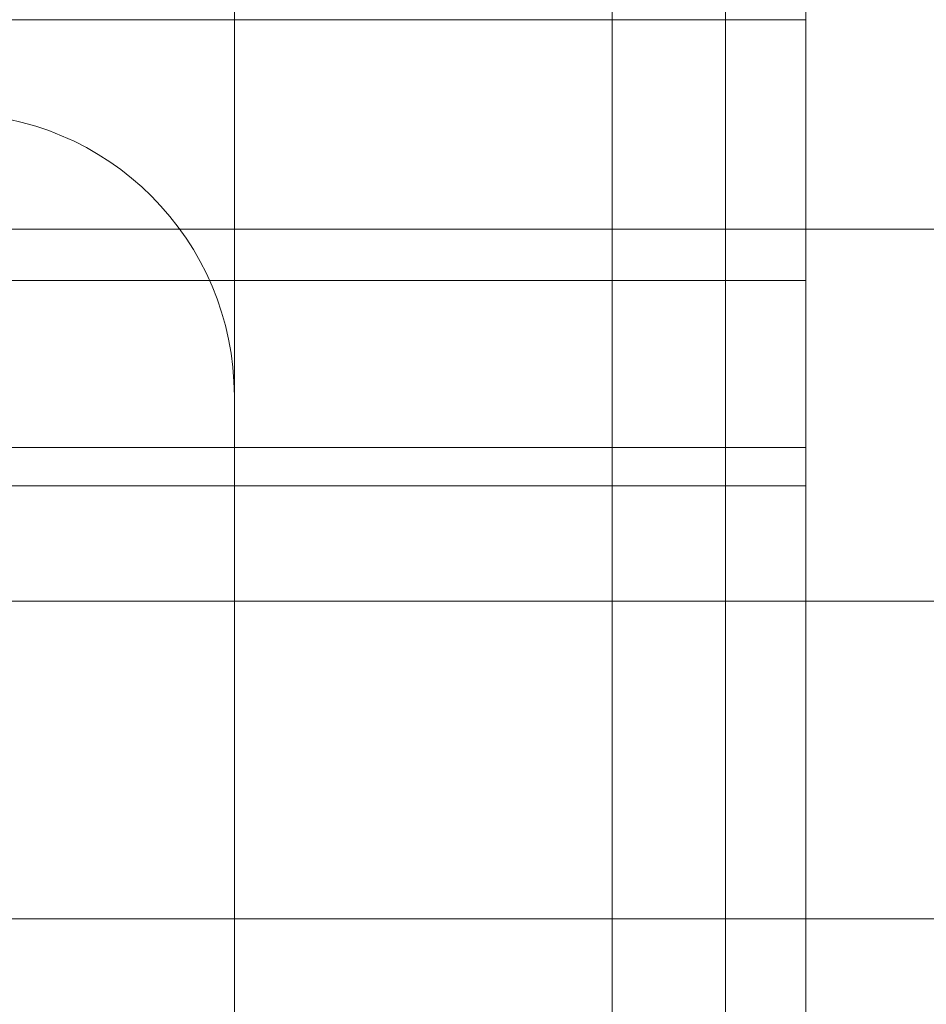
# Model space of a CAD drawing. Header units: inches. Extents: x 1 to 109, y 1 to 85.
# Tile 584 of 656: x 88.2683 to 88.3323, y 24.5267 to 24.5962. Entities that reach past the tile are written whole.
import ezdxf

# ---------------------------------------------------------------- set-up
doc = ezdxf.new("R2010")
doc.units = ezdxf.units.IN
doc.header["$MEASUREMENT"] = 0

msp = doc.modelspace()

# ---------------------------------------------------------------- linework, layer by layer
at = {"color": 7, "linetype": 'Continuous', "lineweight": 15, "ltscale": 5}
for p, q in [((88.318157, 24.796688), (88.318157, 23.963355)), ((88.318157, 24.788105), (88.318157, 23.954772)), ((88.323824, 24.733355), (88.323824, 24.443355)), ((88.323824, 24.434772), (88.323824, 24.724772)), ((88.318157, 24.665438), (88.318157, 24.511272)), ((88.318157, 24.665438), (88.318157, 24.511272)), ((88.318157, 24.656855), (88.318157, 24.502688)), ((88.318157, 24.656855), (88.318157, 24.502688)), ((88.283491, 24.251691), (88.283491, 24.616686)), ((88.310157, 24.251691), (88.310157, 24.616686)), ((88.323824, 24.577828), (88.323824, 24.610679)), ((88.323824, 24.598882), (88.323824, 24.566031)), ((88.233476, 24.596221), (88.323824, 24.596221)), ((88.323824, 24.596221), (88.323824, 24.563323)), ((88.323824, 24.563323), (88.323824, 24.596221)), ((88.236642, 24.581438), (88.403309, 24.581438)), ((88.233476, 24.577828), (88.323824, 24.577828)), ((88.323824, 24.504469), (88.323824, 24.577828)), ((88.283491, 24.298726), (88.283491, 24.569651)), ((88.323824, 24.566031), (88.233476, 24.566031)), ((88.323824, 24.566031), (88.323824, 24.497054)), ((88.323824, 24.563323), (88.233476, 24.563323)), ((88.323824, 24.563323), (88.323824, 24.492054)), ((88.397324, 24.555188), (87.888991, 24.555188)), ((88.084824, 24.555188), (88.397324, 24.555188)), ((88.408157, 24.532772), (88.247324, 24.532772))]:
    msp.add_line(p, q, dxfattribs=at)
at = {"color": 7, "linetype": 'Continuous', "lineweight": 15, "ltscale": 25}
msp.add_arc((88.263541, 24.569655), 0.01995, 0, 90, dxfattribs=at)

doc.saveas('drawing.dxf')
